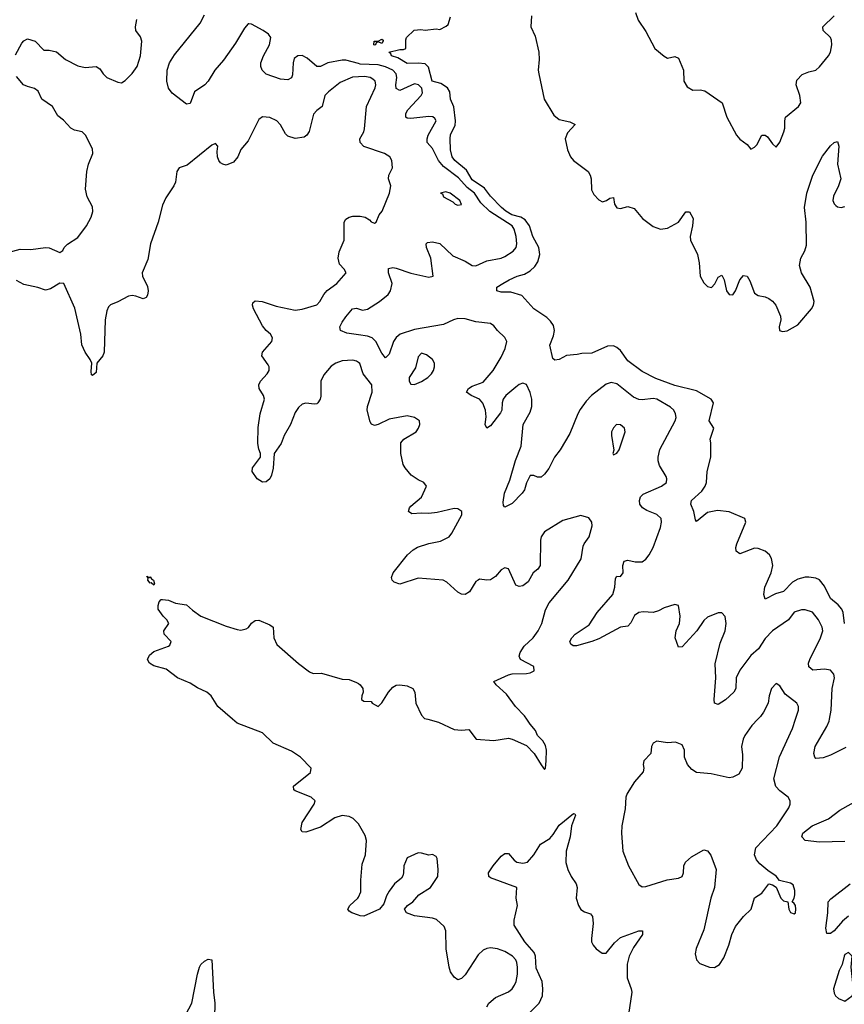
# Model space of a CAD drawing. Header units: inches. Extents: x 1834610 to 2027685, y 642842 to 774116.
# Tile 581 of 632: x 1988128 to 1992687, y 758424 to 763869. Entities that reach past the tile are written whole.
import ezdxf

# ---------------------------------------------------------------- set-up
doc = ezdxf.new("R2010")
doc.units = ezdxf.units.IN
doc.header["$MEASUREMENT"] = 0
for name, color, linetype in [('B9785', 7, 'Continuous'), ('B9786', 7, 'Continuous'), ('B9795', 7, 'Continuous'), ('B9796', 7, 'Continuous')]:
    doc.layers.add(name, color=color, linetype=linetype)

msp = doc.modelspace()

# ---------------------------------------------------------------- linework, layer by layer
at = {"layer": 'B9785', "color": 5, "elevation": 280}
for points in [[(1990000, 759422.7), (1989971.7, 759451.7), (1989950, 759462), (1989910, 759468.2), (1989870, 759455.7), (1989790, 759403.7), (1989710, 759375.1), (1989690, 759378.4), (1989682.6, 759390), (1989689.1, 759430), (1989756.5, 759530), (1989761.5, 759550), (1989739.5, 759570), (1989650, 759604.4), (1989643, 759610), (1989642, 759630), (1989734.8, 759705.2), (1989739.6, 759730), (1989679.9, 759790), (1989630, 759824.4), (1989528.7, 759868.7), (1989470, 759924.6), (1989330, 759977.8), (1989304.2, 760000)], [(1990000, 758917.2), (1989964, 758930), (1989950, 758939.3), (1989942, 758950), (1989953.6, 758970), (1989997, 759010), (1990000, 759016.6)], [(1989030, 758336), (1989079.1, 758430), (1989110, 758590.6), (1989122.4, 758630), (1989130, 758644.6), (1989150, 758662.4), (1989170, 758672.5), (1989190, 758670.3), (1989199, 758490), (1989207.2, 758430), (1989205.4, 758350)]]:
    msp.add_lwpolyline(points, dxfattribs=at)
at = {"layer": 'B9786', "color": 5}
for points, elevation in [([(1988105.1, 763674.9), (1988140.2, 763739.8), (1988150, 763752.4), (1988170, 763762.8), (1988213.4, 763750), (1988261.6, 763701.6), (1988290, 763701.6), (1988331.2, 763691.2), (1988380.5, 763650), (1988450, 763613.8), (1988490, 763604.7), (1988551.3, 763611.3), (1988570, 763598.4), (1988589.1, 763570), (1988610, 763550.3), (1988670, 763523.6), (1988690, 763520.4), (1988710, 763532.4), (1988750, 763572.2), (1988776.9, 763610), (1988796, 763670), (1988803.6, 763750), (1988795.4, 763775.4), (1988769.6, 763809.7), (1988767.3, 763830), (1988775.4, 763870)], 280), ([(1990000, 763626.3), (1989930, 763644.8), (1989910, 763646.2), (1989832, 763630), (1989790, 763611.2), (1989770, 763609.9), (1989717.1, 763657.1), (1989689.4, 763670.6), (1989665.5, 763670), (1989645, 763655), (1989639.5, 763630), (1989636.5, 763563.5), (1989630, 763548.4), (1989610, 763536.1), (1989570, 763540.8), (1989490, 763568.7), (1989469.2, 763589.3), (1989461.7, 763610), (1989460.6, 763630), (1989475.2, 763670), (1989509.1, 763730), (1989517.1, 763770), (1989504, 763790), (1989473.7, 763810), (1989410, 763845.4), (1989393.7, 763846.3), (1989390, 763846.3), (1989370, 763823.1), (1989321.1, 763738.9), (1989254.1, 763645.9), (1989205.7, 763590), (1989170, 763529.8), (1989150.9, 763509.1), (1989094.7, 763470), (1989070, 763406.3), (1989050, 763401.8), (1988970, 763463.6), (1988951, 763490), (1988941.7, 763530), (1988943.5, 763590), (1988955.6, 763630), (1988984.4, 763675.6), (1989125.8, 763850), (1989150, 763896.4)], 260), ([(1988070, 762584.1), (1988130, 762599.7), (1988190, 762597.8), (1988270, 762610.1), (1988290, 762607.8), (1988350, 762582.3), (1988366.6, 762593.4), (1988374, 762610), (1988391.7, 762628.3), (1988450, 762665.4), (1988497.7, 762730), (1988522, 762778), (1988531.2, 762808.8), (1988530, 762834.5), (1988500.2, 762890), (1988491.2, 762931.2), (1988498.1, 763030), (1988508.8, 763070), (1988532.9, 763130), (1988530, 763155.6), (1988491.1, 763231.1), (1988472.8, 763250), (1988430, 763258.2), (1988410, 763268.8), (1988370, 763314.3), (1988338, 763338), (1988309.7, 763390), (1988250.6, 763430.6), (1988230, 763473.3), (1988210, 763488.9), (1988170, 763499), (1988149.5, 763509.5), (1988110, 763555.1)], 280), ([(1990000, 763553.3), (1989967.8, 763552.2), (1989898.8, 763521.2), (1989834.9, 763470), (1989815.3, 763450), (1989799.3, 763390), (1989770, 763367.8), (1989753, 763347), (1989728.8, 763251.2), (1989715.3, 763230), (1989700, 763220), (1989650, 763212.9), (1989610, 763224.8), (1989597.6, 763237.6), (1989570, 763287.1), (1989550, 763309.8), (1989510, 763327.8), (1989470, 763331.8), (1989450, 763317.2), (1989390, 763199.3), (1989350, 763152), (1989333.2, 763110), (1989310, 763082.2), (1989270, 763065.7), (1989250, 763069.7), (1989238.2, 763078.2), (1989228, 763090), (1989221.3, 763110), (1989218.9, 763141.1), (1989224, 763170), (1989210, 763184), (1989190, 763176), (1989054.4, 763065.6), (1989010, 763049.6), (1988996.9, 763030), (1988988.9, 762971.1), (1988980.4, 762950), (1988935.3, 762884.7), (1988916.7, 762843.3), (1988893, 762750), (1988851.2, 762628.8), (1988837, 762543), (1988804.3, 762470), (1988806.7, 762450), (1988834.1, 762394.1), (1988837.9, 762370), (1988834, 762346), (1988826.4, 762333.6), (1988810, 762325.2), (1988770, 762340.2), (1988750, 762343.7), (1988730, 762340.6), (1988670, 762308.5), (1988630, 762293), (1988619.3, 762280.7), (1988610, 762259), (1988600.2, 762210), (1988595.5, 762030), (1988586.7, 762010), (1988554.9, 761970), (1988550, 761918), (1988530, 761902), (1988525.2, 761905.2), (1988522.7, 761922.7), (1988526, 761970), (1988518, 761990), (1988489.8, 762029.8), (1988471.6, 762071.6), (1988465.3, 762130), (1988433.4, 762273.4), (1988371.1, 762411.1), (1988350, 762412.8), (1988298.6, 762381.4), (1988270, 762374), (1988228.4, 762388.4), (1988150, 762404.3), (1988110, 762427.4)], 280), ([(1990000, 761973.5), (1989990, 761981), (1989970, 761986.4), (1989910, 761983.5), (1989875.8, 761970), (1989850, 761952.7), (1989810, 761906), (1989792.1, 761870), (1989793.3, 761786.7), (1989789.2, 761770), (1989776.9, 761750), (1989770, 761743.9), (1989757.8, 761742.2), (1989710, 761748), (1989690, 761742.8), (1989670, 761725.3), (1989650, 761697.6), (1989625.3, 761630), (1989590.8, 761570), (1989574.1, 761526), (1989535.3, 761470), (1989530, 761389), (1989520.7, 761350), (1989510, 761329.7), (1989490, 761314), (1989470, 761311.2), (1989441.1, 761330), (1989412.2, 761370), (1989415.3, 761390), (1989459.7, 761450), (1989459.7, 761470), (1989450, 761493.2), (1989444.5, 761524.5), (1989446.2, 761613.8), (1989456.8, 761690), (1989482, 761770), (1989475.3, 761790), (1989451.5, 761830), (1989450.7, 761850), (1989459.8, 761870), (1989495.3, 761910), (1989506.4, 761930), (1989506.8, 761950), (1989501.4, 761961.4), (1989466.9, 762010), (1989471, 762030), (1989521, 762090), (1989524.7, 762110), (1989513.7, 762130), (1989490, 762150.7), (1989470, 762176.4), (1989421.1, 762270), (1989415.4, 762290), (1989417.2, 762302.8), (1989430, 762314.3), (1989468.7, 762311.3), (1989545.1, 762285.1), (1989650, 762263.2), (1989689.2, 762269.2), (1989770, 762292.9), (1989787.1, 762310), (1989810, 762350.4), (1989828.1, 762371.9), (1989882, 762410), (1989932.3, 762470), (1989920.9, 762490), (1989896.5, 762516.5), (1989887.6, 762550), (1989894.1, 762585.9), (1989921, 762650), (1989922, 762750), (1989930, 762766), (1989950, 762777.8), (1989970, 762782.9), (1990000, 762782.9)], 280), ([(1990000, 762126.8), (1989936.2, 762136.2), (1989901.2, 762150), (1989898, 762170), (1989910, 762196), (1989930, 762226.8), (1989967.8, 762270), (1989990, 762273.4), (1990000, 762270)], 260), ([(1989304.2, 760000), (1989222.7, 760070), (1989185.7, 760130), (1989162.9, 760150), (1989110, 760174.5), (1989070, 760200.8), (1988999.5, 760230), (1988937.6, 760277.6), (1988870, 760296.4), (1988846, 760310), (1988834, 760330), (1988845.3, 760354.7), (1988870, 760374.4), (1988950, 760405.3), (1988957, 760410), (1988965.1, 760430), (1988926, 760470), (1988924.2, 760490), (1988952.6, 760530), (1988941.6, 760550), (1988920.5, 760570), (1988892.7, 760610), (1988892.7, 760630), (1988899.3, 760650), (1988910, 760662.8), (1988916.5, 760663.5), (1988950, 760658.4), (1988990, 760642.3), (1989050, 760633.8), (1989083.1, 760603.1), (1989130, 760570.2), (1989270, 760515.1), (1989330, 760496.3), (1989350, 760493), (1989380.5, 760499.5), (1989392.9, 760507.1), (1989410, 760532.2), (1989430, 760547.2), (1989450, 760547.6), (1989510, 760522.6), (1989529, 760509), (1989533.7, 760450), (1989550, 760414), (1989669.3, 760309.3), (1989730, 760263.1), (1989750, 760254), (1989796.1, 760256.1), (1989910, 760222), (1989950, 760221), (1989990, 760204), (1990000, 760197.3)], 280)]:
    msp.add_lwpolyline(points, dxfattribs=dict(at, elevation=elevation))
at = {"layer": 'B9786', "color": 5, "elevation": 280}
msp.add_lwpolyline([(1988843.6, 760783.6), (1988850, 760787.3), (1988856.1, 760776.1), (1988867.3, 760770), (1988873, 760750), (1988870, 760742), (1988854, 760754), (1988850, 760752.7), (1988837, 760770), (1988838.6, 760778.6), (1988830, 760790.8)], close=True, dxfattribs=at)
at = {"layer": 'B9795', "color": 5}
for points, elevation in [([(1990383.5, 760000), (1990443.4, 759983.4), (1990530, 759943), (1990570, 759939.5), (1990610, 759944), (1990652, 759890), (1990750, 759883), (1990830, 759896.4), (1990850.3, 759890.3), (1990930, 759855.8), (1990971.7, 759811.7), (1991010, 759747.3), (1991030, 759722.8), (1991035.1, 759730), (1991038.9, 759770), (1991039.7, 759830), (1991035.1, 759855.1), (1991020.1, 759880.1), (1990989.6, 759910), (1990978.7, 759938.7), (1990950, 759972.3), (1990932.1, 760000)], 280), ([(1992208.3, 760000), (1992174.6, 759965.4), (1992136.3, 759910), (1992127.3, 759890), (1992118.4, 759850), (1992123.6, 759803.6), (1992122.6, 759730), (1992103.2, 759696.8), (1992070, 759679.1), (1992050, 759676.8), (1991950, 759698.7), (1991870, 759706.3), (1991843, 759723), (1991820.5, 759750), (1991803.6, 759790), (1991802.7, 759830), (1991790, 759859), (1991752.9, 759872.9), (1991710, 759869.4), (1991650, 759879), (1991630, 759868), (1991621, 759850), (1991616.3, 759810), (1991578.8, 759770), (1991574, 759750), (1991579.1, 759730), (1991575.5, 759710), (1991526.5, 759653.5), (1991486.3, 759590), (1991478.9, 759570), (1991475.8, 759504.2), (1991457.6, 759410), (1991455.3, 759370), (1991463.1, 759270), (1991492.7, 759190), (1991550, 759086), (1991570, 759074), (1991590, 759074.9), (1991707.8, 759112.2), (1991770, 759122), (1991790, 759130.5), (1991796.8, 759150), (1991799.2, 759190), (1991808.2, 759210), (1991841.3, 759238.7), (1991910, 759278.7), (1991930, 759273.4), (1991948.1, 759248.1), (1991978.4, 759170), (1991968.4, 759070), (1991948.2, 759010), (1991910, 758835.3), (1991867.3, 758732.7), (1991863.1, 758703.1), (1991870.4, 758670), (1991888.2, 758650), (1991941, 758630), (1991970, 758628), (1991996.2, 758643.8), (1992020.1, 758679.9), (1992047.8, 758750), (1992065.1, 758810), (1992085.3, 758854.7), (1992129.2, 758910), (1992172.3, 758950), (1992190, 759012), (1992230, 759038), (1992269.1, 759090.9), (1992290, 759084.7), (1992310, 759072), (1992336, 759010), (1992350, 758996), (1992374, 758990), (1992380.7, 758950), (1992390, 758931.3), (1992410, 758924), (1992416, 758930), (1992419.3, 758950), (1992416, 758970), (1992410, 758982), (1992398, 758990), (1992409.1, 759010.9), (1992412.7, 759030), (1992412.7, 759052.7), (1992404, 759084), (1992390, 759094), (1992329, 759109), (1992310, 759133.2), (1992263.6, 759163.6), (1992220.6, 759200.6), (1992202, 759222), (1992189.7, 759250), (1992197.2, 759290), (1992314.2, 759410), (1992379.7, 759510), (1992387.8, 759530), (1992387.6, 759550), (1992376.2, 759570), (1992330, 759604.2), (1992309, 759629), (1992297.1, 759670), (1992327.9, 759792.1), (1992400.4, 759950), (1992417.1, 760000)], 280), ([(1992695.6, 759844.4), (1992610, 759801.2), (1992570, 759786.2), (1992530, 759782.9), (1992522.9, 759790), (1992517.4, 759810), (1992526.5, 759850), (1992590, 759960.3), (1992602.8, 759990), (1992604.7, 760000)], 260), ([(1992690, 759323.7), (1992550, 759321.1), (1992469.9, 759329.9), (1992452.6, 759350), (1992458, 759370), (1992509.8, 759410), (1992599.2, 759450), (1992662.9, 759497.1), (1992803.1, 759576.9)], 260), ([(1990938.5, 758370), (1991000.3, 758430), (1991017.3, 758470), (1991020.2, 758510), (1991016.6, 758550), (1990983.4, 758623.4), (1990978.7, 758690), (1990971.3, 758710), (1990921.3, 758770), (1990862.2, 758862.2), (1990861.5, 758890), (1990880.3, 758970), (1990873.2, 759010), (1990876.8, 759070), (1990730, 759124), (1990721.5, 759130), (1990719.9, 759150), (1990745.1, 759190), (1990790, 759243), (1990810, 759258.2), (1990830, 759257.5), (1990861.1, 759221.1), (1990877, 759210), (1990910, 759203.6), (1990934.7, 759210), (1990970, 759250.4), (1991008, 759310), (1991058.4, 759341.6), (1991077.8, 759362.2), (1991110, 759414.2), (1991190, 759479.3), (1991197.6, 759477.6), (1991200.5, 759470), (1991178, 759410), (1991171.1, 759350), (1991148.8, 759271.2), (1991147.5, 759207.5), (1991158.2, 759170), (1991176.9, 759130), (1991203.8, 759090), (1991210.1, 759070.1), (1991205.1, 759010), (1991217.6, 758970), (1991230, 758947.8), (1991250, 758934.9), (1991283.4, 758923.4), (1991294, 758910), (1991298.2, 758870), (1991288.4, 758788.4), (1991289.2, 758770), (1991298, 758750), (1991314.9, 758730), (1991347.4, 758707.4), (1991370, 758707.4), (1991415.4, 758764.6), (1991450, 758793.4), (1991550, 758830.3), (1991570.5, 758830), (1991570.3, 758810), (1991521.5, 758738.5), (1991497.1, 758690), (1991485.6, 758645.6), (1991485.6, 758570), (1991508.1, 758510), (1991511.3, 758490), (1991488, 758330)], 260), ([(1990000, 759016.6), (1990013.6, 759046.4), (1990013.5, 759110), (1990021.8, 759198.2), (1990039.9, 759250), (1990045.1, 759330), (1990037.5, 759357.5), (1990001.3, 759421.3), (1990000, 759422.7)], 280), ([(1990710.7, 758409.3), (1990721.7, 758430), (1990759.1, 758460.9), (1990830, 758492.8), (1990850.6, 758509.4), (1990863.9, 758530), (1990872.8, 758550), (1990879.4, 758590), (1990880.2, 758630), (1990875.4, 758655.4), (1990870.4, 758670.4), (1990851.9, 758690), (1990810, 758715.7), (1990769, 758731), (1990730, 758735.4), (1990710, 758731.5), (1990690, 758723.6), (1990661.8, 758698.2), (1990590, 758586), (1990570, 758566), (1990550, 758559.3), (1990530, 758573.2), (1990510, 758604), (1990502.4, 758630), (1990485.3, 758730), (1990483.9, 758830), (1990474.1, 758854.1), (1990433, 758893), (1990410, 758899.7), (1990310, 758912.2), (1990266.6, 758930), (1990254.5, 758950), (1990272, 758970), (1990302, 758990), (1990335.1, 759030), (1990399.3, 759070), (1990438.9, 759130), (1990441.7, 759170), (1990436.1, 759230), (1990430, 759240.9), (1990410, 759252.1), (1990390, 759248.7), (1990350, 759260.2), (1990330, 759261.1), (1990270, 759234.3), (1990252, 759190), (1990250.4, 759150), (1990245.5, 759134.5), (1990237.7, 759122.3), (1990200.7, 759090), (1990170, 759049.3), (1990155.8, 759024.2), (1990140.3, 758979.7), (1990116.3, 758950), (1990030, 758911.8), (1990010, 758913.6), (1990000, 758917.2)], 280), ([(1992710, 758910.6), (1992677.3, 758882.7), (1992630, 758830.8), (1992610, 758816.1), (1992590, 758816.2), (1992584.2, 758844.2), (1992596.5, 758930), (1992598.2, 758990), (1992612.9, 759007.1), (1992719.1, 759090)], 260)]:
    msp.add_lwpolyline(points, dxfattribs=dict(at, elevation=elevation))
at = {"layer": 'B9795', "color": 5, "elevation": 280}
msp.add_lwpolyline([(1992710, 758709.6), (1992690, 758698.7), (1992685.2, 758690), (1992675.8, 758644.2), (1992657.6, 758610), (1992626.7, 758510), (1992630, 758484.7), (1992638.8, 758470), (1992655.2, 758455.2), (1992690, 758441), (1992729.3, 758470), (1992739.6, 758490), (1992725.1, 758630), (1992730.8, 758690)], close=True, dxfattribs=at)
at = {"layer": 'B9796', "color": 5}
for points, elevation in [([(1992688.4, 760530), (1992681, 760590), (1992672.2, 760610), (1992653.1, 760633.1), (1992610, 760667.6), (1992577, 760737), (1992550.5, 760770.5), (1992530, 760780.4), (1992490, 760785.6), (1992470, 760785.6), (1992430, 760775.1), (1992400.9, 760759), (1992350, 760706.6), (1992306.6, 760693.4), (1992250, 760665.2), (1992242.6, 760690), (1992248.2, 760730), (1992282.2, 760810), (1992291.9, 760850), (1992283.8, 760890), (1992273.5, 760910), (1992249.3, 760929.3), (1992210, 760945.5), (1992190, 760946), (1992110, 760915.4), (1992088.4, 760930), (1992086.4, 760950), (1992092.2, 760970), (1992142.6, 761090), (1992137.6, 761110), (1992050, 761147.4), (1991986, 761154), (1991930, 761144.5), (1991870, 761094), (1991863.6, 761103.6), (1991855.1, 761150), (1991838, 761190), (1991842.4, 761210), (1991898.8, 761261.2), (1991918, 761290), (1991924.1, 761310), (1991929, 761371), (1991948.2, 761450), (1991949.6, 761530), (1991945.6, 761550), (1991966, 761610), (1991939.5, 761650), (1991963.5, 761750), (1991951.2, 761770), (1991870, 761817.4), (1991750, 761846.5), (1991645.6, 761885.6), (1991570, 761923.5), (1991490, 761981.7), (1991450, 762039.1), (1991430, 762057.2), (1991410, 762066.4), (1991376.9, 762063.1), (1991290, 762024.7), (1991236.4, 762023.6), (1991210, 762017), (1991150, 762012.3), (1991110, 761989.6), (1991085.6, 761985.6), (1991074.6, 761994.6), (1991058.4, 762070), (1991079.2, 762120.8), (1991084.1, 762150), (1991078.2, 762178.2), (1991062.7, 762202.7), (1991042.2, 762222.2), (1990969.8, 762269.8), (1990903.3, 762343.3), (1990843, 762363), (1990790, 762363), (1990766.6, 762370), (1990766.6, 762390), (1990798, 762410), (1990834, 762430), (1990878, 762450), (1990918, 762462), (1990950, 762479.7), (1990975.9, 762504.1), (1990992.7, 762530), (1991003.9, 762570), (1990998.6, 762610), (1990964.9, 762670), (1990945.8, 762730), (1990922, 762762), (1990898.1, 762778.1), (1990848.8, 762790), (1990814.8, 762810), (1990791.6, 762830), (1990730, 762894), (1990697.9, 762937.9), (1990630, 762983), (1990597.5, 763037.5), (1990532.8, 763090), (1990519.4, 763110), (1990510, 763148.7), (1990506.8, 763210), (1990510, 763233.7), (1990535.5, 763284.4), (1990536.5, 763310), (1990527.2, 763387.2), (1990509.8, 763430), (1990505.6, 763470), (1990492.9, 763492.9), (1990456.1, 763516.1), (1990408.3, 763530), (1990387.1, 763607.1), (1990370, 763626), (1990330, 763629.8), (1990270, 763627.2), (1990218.8, 763658.8), (1990183.7, 763670), (1990180.2, 763680.2), (1990169.3, 763690), (1990230, 763704), (1990250, 763704), (1990262, 763710), (1990262, 763758), (1990266, 763770), (1990308.4, 763811.6), (1990344.7, 763815.3), (1990370, 763810.8), (1990430, 763818.8), (1990450, 763816), (1990486.3, 763833.7), (1990496.5, 763843.5), (1990510, 763884.7)], 240), ([(1990958, 763890), (1990953, 763830), (1990978, 763778), (1990998, 763690), (1991000.3, 763650), (1990994.7, 763590), (1990997.8, 763570), (1991027.9, 763430), (1991080.5, 763340.5), (1991110, 763317.4), (1991170, 763303.8), (1991198.8, 763290), (1991156.1, 763243.9), (1991142.6, 763210), (1991155.8, 763150), (1991173.8, 763110), (1991190.3, 763090), (1991270, 763028.9), (1991281.5, 763010), (1991286.5, 762990), (1991288.8, 762928.8), (1991302.1, 762902.1), (1991330, 762873.8), (1991350, 762862.6), (1991371.5, 762868.5), (1991390, 762882.3), (1991410, 762886), (1991416.1, 762850), (1991430, 762828.4), (1991450, 762826), (1991490, 762836.4), (1991525.5, 762825.5), (1991570.4, 762770), (1991630, 762724.9), (1991670, 762710.2), (1991710, 762715.6), (1991769.5, 762750), (1991810, 762806), (1991830, 762806.8), (1991850.4, 762770), (1991847.2, 762730), (1991834.7, 762670), (1991837.3, 762650), (1991876, 762570), (1991884.7, 762524.7), (1991890.2, 762450), (1991910, 762414.6), (1991930, 762394), (1991951.7, 762388.3), (1991970.8, 762409.2), (1991990, 762444.9), (1992010, 762456.3), (1992023.1, 762430), (1992035.3, 762370), (1992050, 762348.7), (1992070, 762348.2), (1992085.1, 762370), (1992110, 762430.8), (1992130, 762454.8), (1992150, 762451.3), (1992165.2, 762425.2), (1992190, 762356), (1992210, 762344), (1992250, 762337.3), (1992270, 762328), (1992290, 762313.4), (1992308, 762290), (1992333.7, 762230), (1992335.3, 762210), (1992326.7, 762170), (1992328.7, 762150), (1992344.6, 762144.6), (1992370, 762149.1), (1992430, 762180.8), (1992505.7, 762270), (1992516.8, 762290), (1992519.3, 762310), (1992497.3, 762390), (1992450.6, 762470), (1992439.1, 762510), (1992446.8, 762550), (1992469.4, 762590.6), (1992478.1, 762621.9), (1992476.1, 762750), (1992467, 762830), (1992478.8, 762910), (1992512.2, 763010), (1992566.2, 763113.8), (1992610, 763172.2), (1992630, 763190.4), (1992650, 763196), (1992655.8, 763170), (1992648.8, 763071.2), (1992667.4, 762990), (1992654, 762950), (1992626.6, 762893.4), (1992623.5, 762870), (1992631, 762851), (1992640.8, 762840.8), (1992650, 762833.8), (1992670, 762830.2), (1992690, 762835.3)], 240), ([(1991533, 763910), (1991547.3, 763867.3), (1991590, 763804), (1991639.1, 763710), (1991690, 763667.3), (1991710, 763657.3), (1991750, 763666), (1991770, 763656), (1991798, 763590), (1991799.3, 763530), (1991818, 763498), (1991850, 763479.3), (1991890, 763481.6), (1991915.6, 763475.6), (1992011, 763410), (1992037.3, 763330), (1992090.4, 763230), (1992110, 763207.7), (1992150, 763179.3), (1992170, 763153.4), (1992190, 763164), (1992203, 763177), (1992230, 763230.7), (1992250, 763230.7), (1992262, 763222), (1992290, 763182.8), (1992310, 763164.7), (1992330, 763191.3), (1992352.1, 763250), (1992357.7, 763270), (1992357.4, 763310), (1992362.4, 763330), (1992433.6, 763390), (1992446, 763410), (1992441.7, 763450), (1992419.7, 763510), (1992424.8, 763535.2), (1992454.2, 763565.8), (1992490, 763581.7), (1992530, 763590.4), (1992550, 763608.5), (1992598.5, 763670), (1992609.7, 763690), (1992614.4, 763710), (1992618.4, 763730), (1992616.5, 763756.5), (1992610.6, 763770.6), (1992570, 763809.7), (1992568.4, 763830), (1992629.8, 763890)], 260), ([(1990000, 762270), (1990022.4, 762262.4), (1990050, 762268.9), (1990117.6, 762310), (1990165.6, 762350), (1990178.7, 762370), (1990186.9, 762410), (1990166.4, 762470), (1990166.5, 762493.5), (1990190, 762498.6), (1990210, 762495.6), (1990290, 762466.7), (1990390, 762444.9), (1990413.2, 762450), (1990401.4, 762550), (1990376.9, 762610), (1990374.5, 762630), (1990382.7, 762637.3), (1990410, 762641.3), (1990450, 762632.3), (1990523, 762563), (1990590, 762533.8), (1990630, 762510.1), (1990650, 762508.1), (1990710, 762535.9), (1990789.1, 762550.9), (1990810, 762558.8), (1990855.8, 762590), (1990872.9, 762610), (1990877, 762630), (1990871.7, 762670), (1990861.1, 762710), (1990850.4, 762730), (1990727.9, 762807.9), (1990676.4, 762856.5), (1990642.6, 762910), (1990601, 762941), (1990554.2, 762994.2), (1990470, 763058.2), (1990443.3, 763090), (1990410, 763157.2), (1990380.8, 763190), (1990379.9, 763210), (1990386.2, 763230), (1990429.8, 763310), (1990422.7, 763322.7), (1990411.3, 763331.3), (1990390, 763333.9), (1990290, 763323.7), (1990270, 763325.1), (1990262.4, 763330), (1990263.1, 763350), (1990274.2, 763370), (1990348.2, 763450), (1990355.3, 763464.7), (1990350.8, 763490), (1990332.3, 763510), (1990310, 763514.5), (1990230, 763477.9), (1990208.7, 763488.7), (1990207.2, 763510), (1990213, 763550), (1990209.9, 763570), (1990191.1, 763591.1), (1990150, 763609.1), (1990110, 763618.9), (1990010, 763623.7), (1990000, 763626.3)], 260), ([(1990000, 762782.9), (1990010, 762782.8), (1990036.9, 762776.9), (1990062, 762762), (1990070, 762750.8), (1990090, 762743.8), (1990098, 762750), (1990116, 762790), (1990131.8, 762810), (1990171.6, 762910), (1990179.1, 762950), (1990167.3, 762990), (1990169.4, 763010), (1990189.5, 763050.5), (1990185.1, 763090), (1990174, 763110), (1990144, 763130), (1990030, 763168.6), (1990009.7, 763190), (1990008.3, 763210), (1990030.7, 763249.3), (1990034.8, 763265.2), (1990045.1, 763390), (1990092.5, 763492.5), (1990096, 763510), (1990092.8, 763530), (1990081, 763541), (1990066, 763550), (1990034.5, 763554.5), (1990000, 763553.3)], 280), ([(1992604.7, 760000), (1992614.1, 760050), (1992620.2, 760170), (1992631.6, 760230), (1992629.7, 760250), (1992610, 760271.7), (1992577.1, 760277.1), (1992512.5, 760272.5), (1992489.8, 760290), (1992489.1, 760310), (1992495.8, 760330), (1992555.8, 760450), (1992567.3, 760490), (1992563.7, 760510), (1992544.8, 760550), (1992510, 760591.8), (1992470, 760605.6), (1992450, 760605.3), (1992410, 760592.9), (1992377.6, 760550), (1992290.2, 760490), (1992250, 760446.4), (1992211.9, 760390), (1992170, 760353.2), (1992108.5, 760271.5), (1992088.3, 760230), (1992087.1, 760170), (1992075.3, 760150), (1992030, 760107.2), (1991990, 760082.6), (1991970, 760089.5), (1991966.4, 760110), (1991976.2, 760230), (1991973.2, 760306.8), (1991999.7, 760420.3), (1992027.4, 760490), (1992034.2, 760530), (1992028, 760568), (1992010, 760589.4), (1991989.4, 760589.4), (1991930, 760565.4), (1991910, 760546), (1991870.9, 760489.1), (1991790, 760401.2), (1991770, 760399), (1991751.5, 760450), (1991756.9, 760490), (1991774.7, 760530), (1991778.8, 760570), (1991770, 760629), (1991750, 760634.5), (1991690, 760617.2), (1991659.6, 760600.4), (1991630, 760591.1), (1991575, 760595), (1991550, 760591.2), (1991526, 760574), (1991507, 760533), (1991490, 760516), (1991450, 760508.9), (1991330, 760445.3), (1991290.5, 760430), (1991206.1, 760406.1), (1991186.9, 760406.9), (1991175.6, 760415.6), (1991169.7, 760430), (1991179.6, 760450), (1991198.4, 760470), (1991276.9, 760523.1), (1991320.7, 760590), (1991406.3, 760690), (1991417.5, 760730), (1991421, 760779), (1991428.5, 760791.5), (1991450, 760790.4), (1991464.7, 760810), (1991462.5, 760850), (1991470, 760875.3), (1991490, 760880.2), (1991530, 760870.2), (1991570, 760871.5), (1991590, 760886.5), (1991608.6, 760910), (1991630, 760950.4), (1991670, 761060.7), (1991676.1, 761090), (1991673.5, 761110), (1991650, 761132.8), (1991595.2, 761155.2), (1991570.5, 761170.5), (1991556.2, 761190), (1991553.7, 761210), (1991559.1, 761230), (1991574.3, 761245.7), (1991675.6, 761290), (1991703.6, 761310), (1991706, 761330), (1991702, 761342), (1991664.6, 761404.6), (1991656.9, 761430), (1991656.8, 761450), (1991667.4, 761492.6), (1991752.1, 761650), (1991756.8, 761670), (1991754.2, 761690), (1991743.5, 761710), (1991725.9, 761725.9), (1991649.9, 761769.9), (1991630, 761774.7), (1991570, 761766), (1991550, 761768.2), (1991521.7, 761781.7), (1991430, 761856.3), (1991397.8, 761862.2), (1991370, 761852.8), (1991289.1, 761790.9), (1991260.2, 761759.8), (1991226.7, 761713.3), (1991213.4, 761690), (1991170, 761580.9), (1991115.9, 761490), (1991084.4, 761450), (1991052.8, 761387.2), (1991030, 761355.1), (1991010, 761338.4), (1990990, 761339.3), (1990970, 761349.2), (1990950, 761348.7), (1990930, 761308), (1990919.1, 761270), (1990906, 761250), (1990850, 761193.6), (1990810, 761174), (1990802.5, 761182.5), (1990801.3, 761201.3), (1990808.5, 761250), (1990837.6, 761322.4), (1990869.5, 761430.5), (1990899.3, 761510), (1990911.8, 761630), (1990950, 761699), (1990959.3, 761730), (1990959.3, 761770), (1990950, 761808.2), (1990930, 761852.5), (1990910, 761859), (1990890, 761852), (1990870, 761836.7), (1990815.5, 761790), (1990800.6, 761770), (1990794.7, 761750), (1990793.6, 761710), (1990785.9, 761694.1), (1990730, 761622.9), (1990710, 761609.4), (1990702, 761630), (1990706.4, 761673.6), (1990703.5, 761710), (1990689.2, 761749.2), (1990670.6, 761770.6), (1990623.7, 761790), (1990597.6, 761810), (1990609.7, 761830), (1990630, 761842.8), (1990690, 761864), (1990744.6, 761930), (1990790, 762003.6), (1990812.2, 762050), (1990821.1, 762090), (1990810, 762111.5), (1990769.8, 762149.8), (1990750, 762175.6), (1990729.8, 762189.8), (1990650, 762198.3), (1990590, 762215.8), (1990550, 762216), (1990526.5, 762210), (1990470, 762183), (1990310, 762156.5), (1990231, 762130), (1990208.7, 762111.3), (1990193.9, 762090), (1990170, 762019.5), (1990150, 761998.4), (1990130, 762025.1), (1990097.3, 762090), (1990076.1, 762110), (1990050, 762119.4), (1990000, 762126.8)], 260), ([(1990932.1, 760000), (1990919.5, 760019.5), (1990869, 760070), (1990819, 760139), (1990762, 760190), (1990749.3, 760210), (1990830, 760246.5), (1990850, 760251.4), (1990930, 760253.1), (1990950, 760256.5), (1990971.9, 760268.1), (1990970, 760292.2), (1990896.2, 760330), (1990889.6, 760350), (1990894.3, 760370), (1990915.9, 760404.1), (1990966, 760450), (1990993.6, 760490), (1991014, 760530), (1991034.1, 760605.9), (1991054.9, 760645.1), (1991159.5, 760770), (1991232.2, 760887.8), (1991243.1, 760956.9), (1991248.7, 760971.3), (1991276.9, 761010), (1991292.8, 761070), (1991291.6, 761090), (1991274.7, 761114.7), (1991230, 761127.8), (1991130, 761098.7), (1991030, 761037.2), (1991010.6, 761010), (1991006.4, 760990), (1991005.3, 760850), (1990992.4, 760830), (1990966, 760810), (1990938.8, 760761.2), (1990910, 760737.8), (1990890, 760733.7), (1990870, 760742), (1990830, 760832.3), (1990810, 760838.4), (1990790, 760826.6), (1990758.4, 760790), (1990730, 760772.2), (1990710, 760769.8), (1990670, 760775.1), (1990661.6, 760770), (1990650, 760761.3), (1990614.7, 760705.3), (1990590, 760691.1), (1990570, 760692.8), (1990550, 760702.6), (1990490, 760758.5), (1990468.7, 760770), (1990330, 760779.8), (1990230, 760746.9), (1990198.8, 760758.8), (1990187, 760770), (1990183.5, 760783.5), (1990192.2, 760810), (1990271.9, 760910), (1990302.7, 760937.3), (1990327.7, 760952.3), (1990390, 760972.6), (1990454.9, 760985.1), (1990501.6, 761010), (1990517.4, 761030), (1990571.6, 761130), (1990572.7, 761150), (1990550, 761164.5), (1990530, 761165.6), (1990435.8, 761144.2), (1990390, 761138.5), (1990350, 761141), (1990296.6, 761136.6), (1990277.6, 761150), (1990283.1, 761170), (1990290, 761178), (1990350, 761228.2), (1990376.3, 761290), (1990362, 761310), (1990330, 761324), (1990292.9, 761350), (1990258.2, 761390), (1990248.4, 761410), (1990235.6, 761470), (1990235.8, 761530), (1990251.5, 761550), (1990319.6, 761590), (1990333, 761610), (1990339.7, 761630), (1990337.6, 761650), (1990310, 761669.6), (1990270, 761677.6), (1990170, 761659.7), (1990110, 761629.7), (1990090, 761625.1), (1990073, 761633), (1990065.5, 761645.5), (1990049.1, 761710), (1990049.9, 761730.1), (1990077.1, 761810), (1990073.8, 761850), (1990027.2, 761910), (1990007.7, 761967.7), (1990000, 761973.5)], 280), ([(1990000, 760197.3), (1990010.4, 760190.4), (1990024, 760170), (1990026.8, 760150), (1990018.8, 760130), (1990017.3, 760110), (1990030, 760100.5), (1990070, 760098), (1990076, 760090), (1990110, 760070.8), (1990130, 760091), (1990166.6, 760150), (1990190, 760178), (1990210, 760188.4), (1990228.6, 760191.4), (1990270, 760185.7), (1990300.5, 760170), (1990313, 760150), (1990318.7, 760090), (1990350, 760022.8), (1990365.1, 760005.1), (1990383.5, 760000)], 280), ([(1992417.1, 760000), (1992433.7, 760050), (1992434.3, 760070), (1992423.6, 760090), (1992359.1, 760139.1), (1992330, 760185.2), (1992310, 760197.2), (1992284.9, 760170), (1992270.6, 760130), (1992265.3, 760090), (1992240.3, 760039.7), (1992223.9, 760016.1), (1992208.3, 760000)], 280)]:
    msp.add_lwpolyline(points, dxfattribs=dict(at, elevation=elevation))
for points, elevation in [([(1990130, 763738), (1990110, 763746), (1990098, 763742), (1990094, 763730), (1990090, 763729.3), (1990086, 763730), (1990088, 763750), (1990110, 763751.3), (1990130, 763762), (1990136.9, 763756.9), (1990138, 763750)], 240), ([(1990483.5, 762916.5), (1990454, 762910), (1990466, 762906), (1990471.3, 762890), (1990522, 762862), (1990534.8, 762850), (1990550, 762843.7), (1990570, 762848), (1990562, 762870), (1990508, 762910)], 280), ([(1990350, 762025.1), (1990330, 762005.2), (1990315.3, 761944.7), (1990280.3, 761890), (1990280.3, 761870), (1990290, 761853.4), (1990310, 761852.2), (1990350, 761868.9), (1990384.5, 761890), (1990405.1, 761910), (1990416.2, 761930), (1990420.9, 761950), (1990420.9, 761970), (1990409.4, 761990), (1990376.4, 762016.4)], 280), ([(1991427.3, 761630), (1991410, 761612.7), (1991400.5, 761590), (1991399.1, 761570), (1991412, 761488), (1991406.8, 761470), (1991410, 761462), (1991430, 761471.3), (1991441.2, 761490), (1991475.6, 761590), (1991471.8, 761610), (1991450, 761629.4)], 280)]:
    msp.add_lwpolyline(points, close=True, dxfattribs=dict(at, elevation=elevation))

doc.saveas('drawing.dxf')
